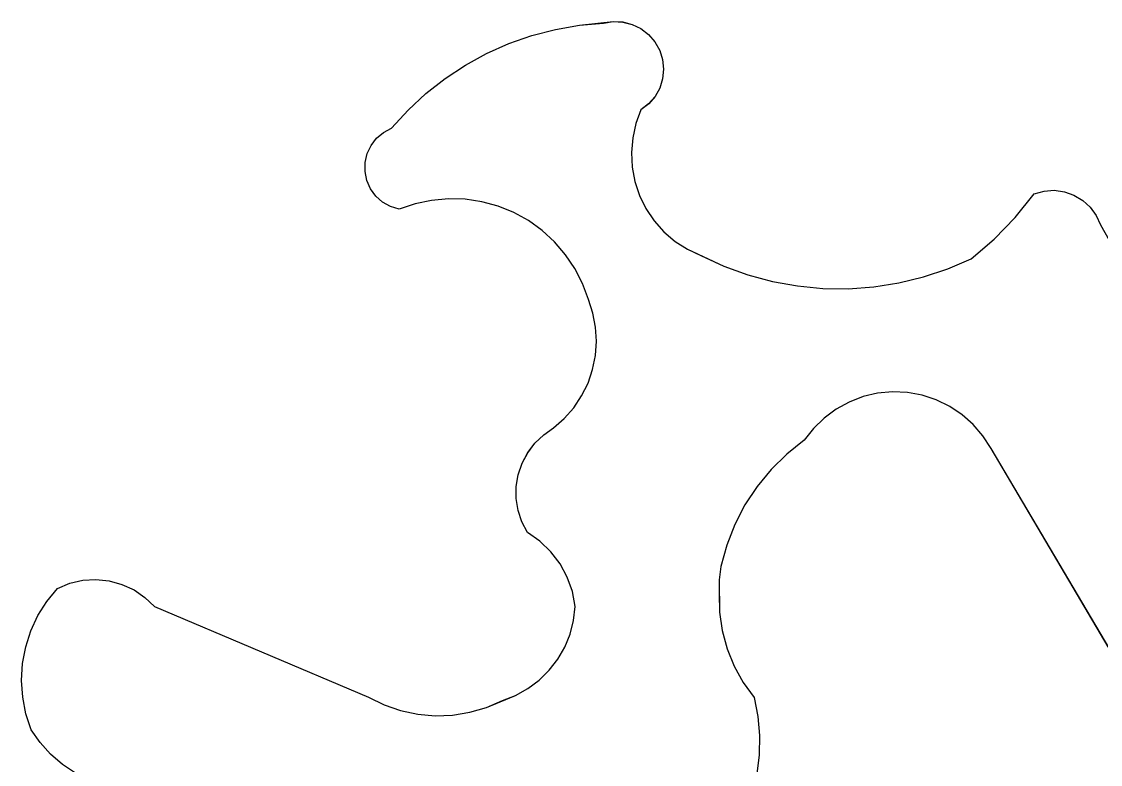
# Model space of a CAD drawing. Extents: x 3684037 to 3722149, y 433263 to 459021.
# Drawn here: x 3708847.5 to 3708965.7, y 456213.9 to 456295.2 of the extents above; entities that cross this region are included whole.
import ezdxf

# ---------------------------------------------------------------- set-up
doc = ezdxf.new("R2010")
doc.units = 0
doc.layers.add('V-TOPO-SHOR', color=7, linetype='Continuous')
doc.layers.add('V-WETL-SWMP', color=7, linetype='Continuous')

msp = doc.modelspace()

# ---------------------------------------------------------------- linework, layer by layer
at = {"layer": 'V-TOPO-SHOR'}
for p, q in [((3708905.98, 456294.38), (3708908.61, 456294.84)), ((3708908.61, 456294.84), (3708912.31, 456295.24)), ((3708912.31, 456295.24), (3708913.37, 456295.19)), ((3708913.37, 456295.19), (3708914.39, 456294.93)), ((3708914.39, 456294.93), (3708915.35, 456294.47)), ((3708915.35, 456294.47), (3708916.19, 456293.82)), ((3708900.88, 456292.83), (3708903.4, 456293.71)), ((3708903.4, 456293.71), (3708905.98, 456294.38)), ((3708916.19, 456293.82), (3708916.88, 456293.02)), ((3708898.44, 456291.75), (3708900.88, 456292.83)), ((3708916.88, 456293.02), (3708917.4, 456292.09)), ((3708917.4, 456292.09), (3708917.72, 456291.08)), ((3708896.11, 456290.47), (3708898.44, 456291.75)), ((3708917.72, 456291.08), (3708917.83, 456290.03)), ((3708893.88, 456289), (3708896.11, 456290.47)), ((3708917.83, 456290.03), (3708917.72, 456288.97)), ((3708891.78, 456287.36), (3708893.88, 456289)), ((3708917.72, 456288.97), (3708917.4, 456287.96)), ((3708889.83, 456285.54), (3708891.78, 456287.36)), ((3708917.4, 456287.96), (3708916.89, 456287.04)), ((3708916.19, 456286.23), (3708915.35, 456285.58)), ((3708916.89, 456287.04), (3708916.19, 456286.23)), ((3708888.03, 456283.58), (3708889.83, 456285.54)), ((3708915.35, 456285.58), (3708914.8, 456284.08)), ((3708914.8, 456284.08), (3708914.45, 456282.51)), ((3708886.39, 456282.47), (3708887.15, 456283.11)), ((3708887.15, 456283.11), (3708888.03, 456283.58)), ((3708885.36, 456280.78), (3708885.79, 456281.68)), ((3708885.79, 456281.68), (3708886.39, 456282.47)), ((3708914.45, 456282.51), (3708914.31, 456280.91)), ((3708885.14, 456279.82), (3708885.36, 456280.78)), ((3708914.31, 456280.91), (3708914.39, 456279.3)), ((3708885.12, 456278.82), (3708885.14, 456279.82)), ((3708914.39, 456279.3), (3708914.69, 456277.72)), ((3708885.32, 456277.85), (3708885.12, 456278.82)), ((3708885.72, 456276.94), (3708885.32, 456277.85)), ((3708886.3, 456276.13), (3708885.72, 456276.94)), ((3708914.69, 456277.72), (3708915.2, 456276.2)), ((3708958.43, 456276.37), (3708959.51, 456276.68)), ((3708959.51, 456276.68), (3708960.63, 456276.76)), ((3708960.63, 456276.76), (3708961.74, 456276.61)), ((3708887.04, 456275.47), (3708886.3, 456276.13)), ((3708892.41, 456275.66), (3708890.6, 456275.28)), ((3708894.25, 456275.83), (3708892.41, 456275.66)), ((3708896.09, 456275.78), (3708894.25, 456275.83)), ((3708897.92, 456275.51), (3708896.09, 456275.78)), ((3708899.7, 456275.02), (3708897.92, 456275.51)), ((3708915.2, 456276.2), (3708915.9, 456274.75)), ((3708956.35, 456273.8), (3708958.43, 456276.37)), ((3708961.74, 456276.61), (3708962.79, 456276.24)), ((3708962.79, 456276.24), (3708963.75, 456275.66)), ((3708963.75, 456275.66), (3708964.58, 456274.91)), ((3708887.91, 456274.98), (3708887.04, 456275.47)), ((3708888.86, 456274.68), (3708887.91, 456274.98)), ((3708890.6, 456275.28), (3708888.86, 456274.68)), ((3708901.41, 456274.33), (3708899.7, 456275.02)), ((3708903.02, 456273.44), (3708901.41, 456274.33)), ((3708915.9, 456274.75), (3708916.8, 456273.42)), ((3708964.58, 456274.91), (3708965.23, 456274)), ((3708904.52, 456272.36), (3708903.02, 456273.44)), ((3708916.8, 456273.42), (3708917.87, 456272.22)), ((3708954.04, 456271.42), (3708956.35, 456273.8)), ((3708965.23, 456274), (3708965.69, 456272.98)), ((3708905.88, 456271.11), (3708904.52, 456272.36)), ((3708917.87, 456272.22), (3708919.09, 456271.17)), ((3708965.69, 456272.98), (3708967.59, 456269.61)), ((3708907.08, 456269.71), (3708905.88, 456271.11)), ((3708919.09, 456271.17), (3708920.44, 456270.3)), ((3708951.52, 456269.26), (3708954.04, 456271.42)), ((3708908.11, 456268.18), (3708907.08, 456269.71)), ((3708920.44, 456270.3), (3708924.43, 456268.45)), ((3708924.43, 456268.45), (3708927.05, 456267.5)), ((3708948.96, 456268.15), (3708951.52, 456269.26)), ((3708908.95, 456266.54), (3708908.11, 456268.18)), ((3708927.05, 456267.5), (3708929.75, 456266.78)), ((3708943.6, 456266.61), (3708946.31, 456267.27)), ((3708946.31, 456267.27), (3708948.96, 456268.15)), ((3708909.59, 456264.81), (3708908.95, 456266.54)), ((3708929.75, 456266.78), (3708932.49, 456266.28)), ((3708932.49, 456266.28), (3708935.27, 456266.01)), ((3708938.06, 456265.98), (3708940.85, 456266.18)), ((3708940.85, 456266.18), (3708943.6, 456266.61)), ((3708935.27, 456266.01), (3708938.06, 456265.98)), ((3708910.08, 456263.32), (3708909.59, 456264.81)), ((3708910.38, 456261.78), (3708910.08, 456263.32)), ((3708910.47, 456260.22), (3708910.38, 456261.78)), ((3708910.36, 456258.66), (3708910.47, 456260.22)), ((3708910.05, 456257.13), (3708910.36, 456258.66)), ((3708909.55, 456255.65), (3708910.05, 456257.13)), ((3708908.85, 456254.24), (3708909.55, 456255.65)), ((3708907.98, 456252.94), (3708908.85, 456254.24)), ((3708941.28, 456254.53), (3708939.69, 456254.16)), ((3708942.91, 456254.68), (3708941.28, 456254.53)), ((3708944.54, 456254.61), (3708942.91, 456254.68)), ((3708946.15, 456254.32), (3708944.54, 456254.61)), ((3708947.7, 456253.81), (3708946.15, 456254.32)), ((3708938.16, 456253.57), (3708936.73, 456252.79)), ((3708939.69, 456254.16), (3708938.16, 456253.57)), ((3708949.18, 456253.09), (3708947.7, 456253.81)), ((3708950.53, 456252.18), (3708949.18, 456253.09)), ((3708906.95, 456251.77), (3708907.98, 456252.94)), ((3708936.73, 456252.79), (3708935.41, 456251.81)), ((3708951.76, 456251.09), (3708950.53, 456252.18)), ((3708904.69, 456249.99), (3708905.77, 456250.73)), ((3708905.77, 456250.73), (3708906.95, 456251.77)), ((3708934.24, 456250.67), (3708933.24, 456249.38)), ((3708935.41, 456251.81), (3708934.24, 456250.67)), ((3708952.82, 456249.85), (3708951.76, 456251.09)), ((3708903.73, 456249.08), (3708904.69, 456249.99)), ((3708953.7, 456248.47), (3708952.82, 456249.85)), ((3708902.94, 456248.02), (3708903.73, 456249.08)), ((3708933.24, 456249.38), (3708931.34, 456247.87)), ((3708967.2, 456225.7), (3708953.7, 456248.47)), ((3708902.32, 456246.86), (3708902.94, 456248.02)), ((3708931.34, 456247.87), (3708929.61, 456246.18)), ((3708901.9, 456245.61), (3708902.32, 456246.86)), ((3708929.61, 456246.18), (3708928.07, 456244.31)), ((3708901.69, 456244.31), (3708901.9, 456245.61)), ((3708901.69, 456242.99), (3708901.69, 456244.31)), ((3708928.07, 456244.31), (3708926.73, 456242.29)), ((3708901.9, 456241.69), (3708901.69, 456242.99)), ((3708902.31, 456240.44), (3708901.9, 456241.69)), ((3708926.73, 456242.29), (3708925.62, 456240.15)), ((3708902.92, 456239.27), (3708902.31, 456240.44)), ((3708925.62, 456240.15), (3708924.74, 456237.89)), ((3708904.28, 456238.31), (3708902.92, 456239.27)), ((3708905.48, 456237.15), (3708904.28, 456238.31)), ((3708924.74, 456237.89), (3708924.1, 456235.56)), ((3708906.49, 456235.83), (3708905.48, 456237.15)), ((3708907.28, 456234.37), (3708906.49, 456235.83)), ((3708924.1, 456235.56), (3708923.91, 456234.09)), ((3708854.19, 456234.04), (3708855.64, 456234.13)), ((3708855.64, 456234.13), (3708857.09, 456233.98)), ((3708907.84, 456232.8), (3708907.28, 456234.37)), ((3708850.26, 456231.73), (3708851.43, 456233.16)), ((3708851.43, 456233.16), (3708852.77, 456233.71)), ((3708852.77, 456233.71), (3708854.19, 456234.04)), ((3708857.09, 456233.98), (3708858.49, 456233.59)), ((3708858.49, 456233.59), (3708859.81, 456232.98)), ((3708859.81, 456232.98), (3708861.01, 456232.16)), ((3708923.91, 456234.09), (3708923.96, 456230.56)), ((3708861.01, 456232.16), (3708862.06, 456231.16)), ((3708908.15, 456231.17), (3708907.84, 456232.8)), ((3708849.28, 456230.17), (3708850.26, 456231.73)), ((3708862.06, 456231.16), (3708885.5, 456221.25)), ((3708907.97, 456229.64), (3708908.15, 456231.17)), ((3708923.96, 456230.56), (3708924.25, 456228.53)), ((3708848.5, 456228.49), (3708849.28, 456230.17)), ((3708907.58, 456228.15), (3708907.97, 456229.64)), ((3708847.94, 456226.74), (3708848.5, 456228.49)), ((3708924.25, 456228.53), (3708924.78, 456226.55)), ((3708907, 456226.73), (3708907.58, 456228.15)), ((3708847.6, 456224.92), (3708847.94, 456226.74)), ((3708906.23, 456225.4), (3708907, 456226.73)), ((3708924.78, 456226.55), (3708925.55, 456224.65)), ((3708847.49, 456223.08), (3708847.6, 456224.92)), ((3708905.28, 456224.19), (3708906.23, 456225.4)), ((3708925.55, 456224.65), (3708926.55, 456222.86)), ((3708904.19, 456223.11), (3708905.28, 456224.19)), ((3708847.61, 456221.24), (3708847.49, 456223.08)), ((3708902.95, 456222.19), (3708904.19, 456223.11)), ((3708926.55, 456222.86), (3708927.76, 456221.21)), ((3708847.96, 456219.43), (3708847.61, 456221.24)), ((3708885.5, 456221.25), (3708887.21, 456220.4)), ((3708898.42, 456220.12), (3708901.61, 456221.44)), ((3708901.61, 456221.44), (3708902.95, 456222.19)), ((3708927.76, 456221.21), (3708928.16, 456219.14)), ((3708887.21, 456220.4), (3708889.02, 456219.77)), ((3708896.59, 456219.58), (3708898.42, 456220.12)), ((3708848.53, 456217.67), (3708847.96, 456219.43)), ((3708889.02, 456219.77), (3708890.89, 456219.36)), ((3708890.89, 456219.36), (3708892.79, 456219.2)), ((3708892.79, 456219.2), (3708894.7, 456219.27)), ((3708894.7, 456219.27), (3708896.59, 456219.58)), ((3708928.16, 456219.14), (3708928.33, 456217.03)), ((3708849.52, 456216.27), (3708848.53, 456217.67)), ((3708928.33, 456217.03), (3708928.29, 456214.93)), ((3708850.67, 456215), (3708849.52, 456216.27)), ((3708851.97, 456213.87), (3708850.67, 456215)), ((3708928.29, 456214.93), (3708928.03, 456212.83))]:
    msp.add_line(p, q, dxfattribs=at)
for points in [[(3708896.59, 456219.58), (3708898.42, 456220.12), (3708900.18, 456220.89), (3708901.61, 456221.44), (3708902.95, 456222.19), (3708904.19, 456223.11), (3708905.28, 456224.18), (3708906.23, 456225.4), (3708907, 456226.73), (3708907.58, 456228.15), (3708907.97, 456229.64), (3708908.15, 456231.17), (3708907.84, 456232.8), (3708907.28, 456234.37), (3708906.49, 456235.83), (3708905.48, 456237.15), (3708904.28, 456238.31), (3708902.92, 456239.27), (3708902.31, 456240.44), (3708901.9, 456241.69), (3708901.69, 456242.99), (3708901.69, 456244.31), (3708901.91, 456245.61), (3708902.33, 456246.86), (3708902.94, 456248.03), (3708903.73, 456249.08), (3708904.69, 456249.99), (3708905.77, 456250.74), (3708906.95, 456251.77), (3708907.98, 456252.94), (3708908.85, 456254.24), (3708909.55, 456255.65), (3708910.05, 456257.13), (3708910.36, 456258.66), (3708910.48, 456260.22), (3708910.38, 456261.78), (3708910.08, 456263.32), (3708909.59, 456264.8), (3708908.95, 456266.54), (3708908.11, 456268.18), (3708907.08, 456269.71), (3708905.88, 456271.11), (3708904.52, 456272.36), (3708903.02, 456273.44), (3708901.41, 456274.33), (3708899.7, 456275.02), (3708897.92, 456275.51), (3708896.09, 456275.78), (3708894.25, 456275.83), (3708892.41, 456275.66), (3708890.6, 456275.28), (3708888.86, 456274.68), (3708887.91, 456274.98), (3708887.04, 456275.47), (3708886.3, 456276.13), (3708885.72, 456276.94), (3708885.32, 456277.85), (3708885.12, 456278.82), (3708885.14, 456279.82), (3708885.36, 456280.78), (3708885.79, 456281.68), (3708886.39, 456282.47), (3708887.15, 456283.11), (3708888.03, 456283.58), (3708889.83, 456285.54), (3708891.79, 456287.36), (3708893.88, 456289), (3708896.11, 456290.47), (3708898.44, 456291.75), (3708900.88, 456292.83), (3708903.4, 456293.72), (3708905.98, 456294.39), (3708908.61, 456294.84), (3708911.26, 456295.08), (3708912.31, 456295.24), (3708913.37, 456295.2), (3708914.39, 456294.93), (3708915.35, 456294.47), (3708916.19, 456293.82), (3708916.88, 456293.02), (3708917.4, 456292.09), (3708917.72, 456291.08), (3708917.83, 456290.03), (3708917.72, 456288.97), (3708917.4, 456287.96), (3708916.89, 456287.04), (3708916.2, 456286.23), (3708915.35, 456285.58), (3708914.8, 456284.08), (3708914.45, 456282.51), (3708914.31, 456280.91), (3708914.39, 456279.3)], [(3708914.39, 456279.3), (3708914.69, 456277.72), (3708915.2, 456276.2), (3708915.9, 456274.75), (3708916.8, 456273.42), (3708917.87, 456272.22), (3708919.09, 456271.17), (3708920.44, 456270.3), (3708921.89, 456269.61), (3708924.43, 456268.45), (3708927.05, 456267.5), (3708929.75, 456266.78), (3708932.49, 456266.28), (3708935.27, 456266.02), (3708938.06, 456265.98), (3708940.85, 456266.18), (3708943.6, 456266.61), (3708946.31, 456267.27), (3708948.96, 456268.16), (3708951.52, 456269.26), (3708954.04, 456271.42), (3708956.35, 456273.8), (3708958.43, 456276.37), (3708959.51, 456276.67), (3708960.63, 456276.76), (3708961.74, 456276.61), (3708962.79, 456276.24), (3708963.75, 456275.66), (3708964.58, 456274.91), (3708965.23, 456274), (3708965.69, 456272.98)], [(3708966.54, 456226.75), (3708953.71, 456248.47), (3708952.82, 456249.85), (3708951.76, 456251.09), (3708950.54, 456252.18), (3708949.18, 456253.09), (3708947.7, 456253.81), (3708946.15, 456254.32), (3708944.54, 456254.61), (3708942.91, 456254.68), (3708941.28, 456254.53), (3708939.69, 456254.16), (3708938.16, 456253.57), (3708936.73, 456252.79), (3708935.41, 456251.81), (3708934.24, 456250.67), (3708933.24, 456249.38), (3708931.34, 456247.87), (3708929.61, 456246.18), (3708928.07, 456244.31), (3708926.74, 456242.3), (3708925.62, 456240.15), (3708924.74, 456237.89), (3708924.1, 456235.56), (3708923.91, 456234.09), (3708923.93, 456232.61), (3708923.96, 456230.56), (3708924.25, 456228.53), (3708924.78, 456226.55), (3708925.55, 456224.65), (3708926.55, 456222.86), (3708927.76, 456221.21)], [(3708853.39, 456212.91), (3708851.97, 456213.87), (3708850.67, 456215), (3708849.52, 456216.27), (3708848.53, 456217.67), (3708847.96, 456219.43), (3708847.61, 456221.24), (3708847.49, 456223.08), (3708847.6, 456224.92), (3708847.94, 456226.74), (3708848.5, 456228.49), (3708849.28, 456230.17), (3708850.26, 456231.73), (3708851.43, 456233.16), (3708852.77, 456233.71), (3708854.19, 456234.04), (3708855.64, 456234.13), (3708857.09, 456233.98), (3708858.49, 456233.59), (3708859.81, 456232.98), (3708861.01, 456232.16), (3708862.06, 456231.16), (3708885.5, 456221.25), (3708887.22, 456220.4), (3708889.02, 456219.77), (3708890.89, 456219.36), (3708892.79, 456219.2), (3708894.7, 456219.27), (3708896.59, 456219.58)], [(3708927.76, 456221.21), (3708928.16, 456219.14), (3708928.33, 456217.04), (3708928.29, 456214.93), (3708928.03, 456212.83)]]:
    msp.add_lwpolyline(points, dxfattribs=at)
at = {"layer": 'V-WETL-SWMP'}
for p, q in [((3708905.98, 456294.38), (3708908.61, 456294.84)), ((3708908.61, 456294.84), (3708912.31, 456295.24)), ((3708912.31, 456295.24), (3708913.37, 456295.19)), ((3708913.37, 456295.19), (3708914.39, 456294.93)), ((3708914.39, 456294.93), (3708915.35, 456294.47)), ((3708915.35, 456294.47), (3708916.19, 456293.82)), ((3708900.88, 456292.83), (3708903.4, 456293.71)), ((3708903.4, 456293.71), (3708905.98, 456294.38)), ((3708916.19, 456293.82), (3708916.88, 456293.02)), ((3708898.44, 456291.75), (3708900.88, 456292.83)), ((3708916.88, 456293.02), (3708917.4, 456292.09)), ((3708917.4, 456292.09), (3708917.72, 456291.08)), ((3708896.11, 456290.47), (3708898.44, 456291.75)), ((3708917.72, 456291.08), (3708917.83, 456290.03)), ((3708893.88, 456289), (3708896.11, 456290.47)), ((3708917.83, 456290.03), (3708917.72, 456288.97)), ((3708891.78, 456287.36), (3708893.88, 456289)), ((3708917.72, 456288.97), (3708917.4, 456287.96)), ((3708889.83, 456285.54), (3708891.78, 456287.36)), ((3708917.4, 456287.96), (3708916.89, 456287.04)), ((3708916.19, 456286.23), (3708915.35, 456285.58)), ((3708916.89, 456287.04), (3708916.19, 456286.23)), ((3708888.03, 456283.58), (3708889.83, 456285.54)), ((3708915.35, 456285.58), (3708914.8, 456284.08)), ((3708914.8, 456284.08), (3708914.45, 456282.51)), ((3708886.39, 456282.47), (3708887.15, 456283.11)), ((3708887.15, 456283.11), (3708888.03, 456283.58)), ((3708885.36, 456280.78), (3708885.79, 456281.68)), ((3708885.79, 456281.68), (3708886.39, 456282.47)), ((3708914.45, 456282.51), (3708914.31, 456280.91)), ((3708885.14, 456279.82), (3708885.36, 456280.78)), ((3708914.31, 456280.91), (3708914.39, 456279.3)), ((3708885.12, 456278.82), (3708885.14, 456279.82)), ((3708914.39, 456279.3), (3708914.69, 456277.72)), ((3708885.32, 456277.85), (3708885.12, 456278.82)), ((3708885.72, 456276.94), (3708885.32, 456277.85)), ((3708886.3, 456276.13), (3708885.72, 456276.94)), ((3708914.69, 456277.72), (3708915.2, 456276.2)), ((3708958.43, 456276.37), (3708959.51, 456276.68)), ((3708959.51, 456276.68), (3708960.63, 456276.76)), ((3708960.63, 456276.76), (3708961.74, 456276.61)), ((3708887.04, 456275.47), (3708886.3, 456276.13)), ((3708892.41, 456275.66), (3708890.6, 456275.28)), ((3708894.25, 456275.83), (3708892.41, 456275.66)), ((3708896.09, 456275.78), (3708894.25, 456275.83)), ((3708897.92, 456275.51), (3708896.09, 456275.78)), ((3708899.7, 456275.02), (3708897.92, 456275.51)), ((3708915.2, 456276.2), (3708915.9, 456274.75)), ((3708956.35, 456273.8), (3708958.43, 456276.37)), ((3708961.74, 456276.61), (3708962.79, 456276.24)), ((3708962.79, 456276.24), (3708963.75, 456275.66)), ((3708963.75, 456275.66), (3708964.58, 456274.91)), ((3708887.91, 456274.98), (3708887.04, 456275.47)), ((3708888.86, 456274.68), (3708887.91, 456274.98)), ((3708890.6, 456275.28), (3708888.86, 456274.68)), ((3708901.41, 456274.33), (3708899.7, 456275.02)), ((3708903.02, 456273.44), (3708901.41, 456274.33)), ((3708915.9, 456274.75), (3708916.8, 456273.42)), ((3708964.58, 456274.91), (3708965.23, 456274)), ((3708904.52, 456272.36), (3708903.02, 456273.44)), ((3708916.8, 456273.42), (3708917.87, 456272.22)), ((3708954.04, 456271.42), (3708956.35, 456273.8)), ((3708965.23, 456274), (3708965.69, 456272.98)), ((3708905.88, 456271.11), (3708904.52, 456272.36)), ((3708917.87, 456272.22), (3708919.09, 456271.17)), ((3708965.69, 456272.98), (3708967.59, 456269.61)), ((3708907.08, 456269.71), (3708905.88, 456271.11)), ((3708919.09, 456271.17), (3708920.44, 456270.3)), ((3708951.52, 456269.26), (3708954.04, 456271.42)), ((3708908.11, 456268.18), (3708907.08, 456269.71)), ((3708920.44, 456270.3), (3708924.43, 456268.45)), ((3708924.43, 456268.45), (3708927.05, 456267.5)), ((3708948.96, 456268.15), (3708951.52, 456269.26)), ((3708908.95, 456266.54), (3708908.11, 456268.18)), ((3708927.05, 456267.5), (3708929.75, 456266.78)), ((3708943.6, 456266.61), (3708946.31, 456267.27)), ((3708946.31, 456267.27), (3708948.96, 456268.15)), ((3708909.59, 456264.81), (3708908.95, 456266.54)), ((3708929.75, 456266.78), (3708932.49, 456266.28)), ((3708932.49, 456266.28), (3708935.27, 456266.01)), ((3708938.06, 456265.98), (3708940.85, 456266.18)), ((3708940.85, 456266.18), (3708943.6, 456266.61)), ((3708935.27, 456266.01), (3708938.06, 456265.98)), ((3708910.08, 456263.32), (3708909.59, 456264.81)), ((3708910.38, 456261.78), (3708910.08, 456263.32)), ((3708910.47, 456260.22), (3708910.38, 456261.78)), ((3708910.36, 456258.66), (3708910.47, 456260.22)), ((3708910.05, 456257.13), (3708910.36, 456258.66)), ((3708909.55, 456255.65), (3708910.05, 456257.13)), ((3708908.85, 456254.24), (3708909.55, 456255.65)), ((3708907.98, 456252.94), (3708908.85, 456254.24)), ((3708941.28, 456254.53), (3708939.69, 456254.16)), ((3708942.91, 456254.68), (3708941.28, 456254.53)), ((3708944.54, 456254.61), (3708942.91, 456254.68)), ((3708946.15, 456254.32), (3708944.54, 456254.61)), ((3708947.7, 456253.81), (3708946.15, 456254.32)), ((3708938.16, 456253.57), (3708936.73, 456252.79)), ((3708939.69, 456254.16), (3708938.16, 456253.57)), ((3708949.18, 456253.09), (3708947.7, 456253.81)), ((3708950.53, 456252.18), (3708949.18, 456253.09)), ((3708906.95, 456251.77), (3708907.98, 456252.94)), ((3708936.73, 456252.79), (3708935.41, 456251.81)), ((3708951.76, 456251.09), (3708950.53, 456252.18)), ((3708904.69, 456249.99), (3708905.77, 456250.73)), ((3708905.77, 456250.73), (3708906.95, 456251.77)), ((3708934.24, 456250.67), (3708933.24, 456249.38)), ((3708935.41, 456251.81), (3708934.24, 456250.67)), ((3708952.82, 456249.85), (3708951.76, 456251.09)), ((3708903.73, 456249.08), (3708904.69, 456249.99)), ((3708953.7, 456248.47), (3708952.82, 456249.85)), ((3708902.94, 456248.02), (3708903.73, 456249.08)), ((3708933.24, 456249.38), (3708931.34, 456247.87)), ((3708967.2, 456225.7), (3708953.7, 456248.47)), ((3708902.32, 456246.86), (3708902.94, 456248.02)), ((3708931.34, 456247.87), (3708929.61, 456246.18)), ((3708901.9, 456245.61), (3708902.32, 456246.86)), ((3708929.61, 456246.18), (3708928.07, 456244.31)), ((3708901.69, 456244.31), (3708901.9, 456245.61)), ((3708901.69, 456242.99), (3708901.69, 456244.31)), ((3708928.07, 456244.31), (3708926.73, 456242.29)), ((3708901.9, 456241.69), (3708901.69, 456242.99)), ((3708902.31, 456240.44), (3708901.9, 456241.69)), ((3708926.73, 456242.29), (3708925.62, 456240.15)), ((3708902.92, 456239.27), (3708902.31, 456240.44)), ((3708925.62, 456240.15), (3708924.74, 456237.89)), ((3708904.28, 456238.31), (3708902.92, 456239.27)), ((3708905.48, 456237.15), (3708904.28, 456238.31)), ((3708924.74, 456237.89), (3708924.1, 456235.56)), ((3708906.49, 456235.83), (3708905.48, 456237.15)), ((3708907.28, 456234.37), (3708906.49, 456235.83)), ((3708924.1, 456235.56), (3708923.91, 456234.09)), ((3708854.19, 456234.04), (3708855.64, 456234.13)), ((3708855.64, 456234.13), (3708857.09, 456233.98)), ((3708907.84, 456232.8), (3708907.28, 456234.37)), ((3708850.26, 456231.73), (3708851.43, 456233.16)), ((3708851.43, 456233.16), (3708852.77, 456233.71)), ((3708852.77, 456233.71), (3708854.19, 456234.04)), ((3708857.09, 456233.98), (3708858.49, 456233.59)), ((3708858.49, 456233.59), (3708859.81, 456232.98)), ((3708859.81, 456232.98), (3708861.01, 456232.16)), ((3708923.91, 456234.09), (3708923.96, 456230.56)), ((3708861.01, 456232.16), (3708862.06, 456231.16)), ((3708908.15, 456231.17), (3708907.84, 456232.8)), ((3708849.28, 456230.17), (3708850.26, 456231.73)), ((3708862.06, 456231.16), (3708885.5, 456221.25)), ((3708907.97, 456229.64), (3708908.15, 456231.17)), ((3708923.96, 456230.56), (3708924.25, 456228.53)), ((3708848.5, 456228.49), (3708849.28, 456230.17)), ((3708907.58, 456228.15), (3708907.97, 456229.64)), ((3708847.94, 456226.74), (3708848.5, 456228.49)), ((3708924.25, 456228.53), (3708924.78, 456226.55)), ((3708907, 456226.73), (3708907.58, 456228.15)), ((3708847.6, 456224.92), (3708847.94, 456226.74)), ((3708906.23, 456225.4), (3708907, 456226.73)), ((3708924.78, 456226.55), (3708925.55, 456224.65)), ((3708847.49, 456223.08), (3708847.6, 456224.92)), ((3708905.28, 456224.19), (3708906.23, 456225.4)), ((3708925.55, 456224.65), (3708926.55, 456222.86)), ((3708904.19, 456223.11), (3708905.28, 456224.19)), ((3708847.61, 456221.24), (3708847.49, 456223.08)), ((3708902.95, 456222.19), (3708904.19, 456223.11)), ((3708926.55, 456222.86), (3708927.76, 456221.21)), ((3708847.96, 456219.43), (3708847.61, 456221.24)), ((3708885.5, 456221.25), (3708887.21, 456220.4)), ((3708898.42, 456220.12), (3708901.61, 456221.44)), ((3708901.61, 456221.44), (3708902.95, 456222.19)), ((3708927.76, 456221.21), (3708928.16, 456219.14)), ((3708887.21, 456220.4), (3708889.02, 456219.77)), ((3708896.59, 456219.58), (3708898.42, 456220.12)), ((3708848.53, 456217.67), (3708847.96, 456219.43)), ((3708889.02, 456219.77), (3708890.89, 456219.36)), ((3708890.89, 456219.36), (3708892.79, 456219.2)), ((3708892.79, 456219.2), (3708894.7, 456219.27)), ((3708894.7, 456219.27), (3708896.59, 456219.58)), ((3708928.16, 456219.14), (3708928.33, 456217.03)), ((3708849.52, 456216.27), (3708848.53, 456217.67)), ((3708928.33, 456217.03), (3708928.29, 456214.93)), ((3708850.67, 456215), (3708849.52, 456216.27)), ((3708851.97, 456213.87), (3708850.67, 456215)), ((3708928.29, 456214.93), (3708928.03, 456212.83))]:
    msp.add_line(p, q, dxfattribs=at)

doc.saveas('drawing.dxf')
